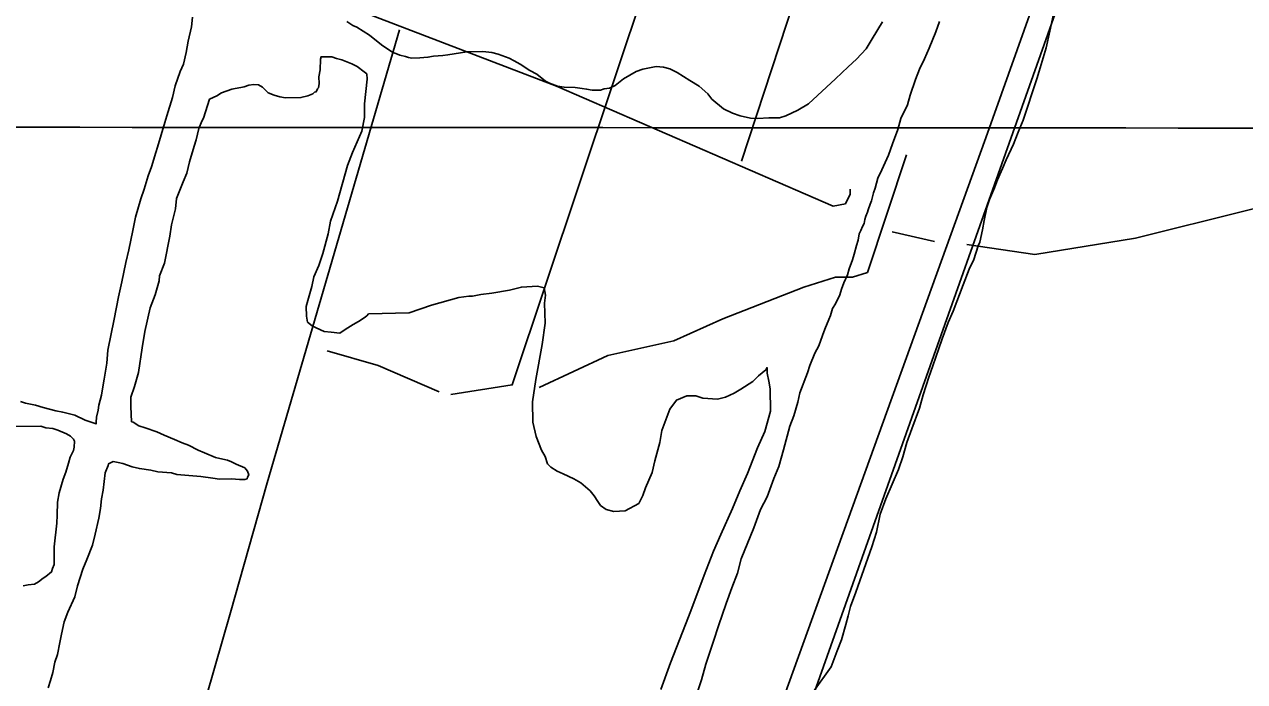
# Model space of a CAD drawing. Extents: x 3250478 to 3288318, y 788638 to 816472.
# Drawn here: x 3255782 to 3257691, y 799216 to 800245 of the extents above; entities that cross this region are included whole.
import ezdxf

# ---------------------------------------------------------------- set-up
doc = ezdxf.new("R2010")
doc.units = 0
for name, color, linetype in [('V-GRID-MAJR', 7, 'Continuous'), ('V-RAIL-TRAK', 7, 'Continuous'), ('V-ROAD-CNTR', 7, 'Continuous'), ('V-SITE-VEGE', 7, 'Continuous'), ('V-TOPO-SHOR', 7, 'Continuous')]:
    doc.layers.add(name, color=color, linetype=linetype)

msp = doc.modelspace()

# ---------------------------------------------------------------- linework, layer by layer
at = {"layer": 'V-GRID-MAJR'}
msp.add_spline([(3254640.8, 800084.8), (3259879.3, 800081.4), (3265117.8, 800078.7), (3270356.3, 800076.8), (3275594.8, 800075.6), (3280833.3, 800075.3), (3286071.8, 800075.6)], degree=3, dxfattribs=at)
at = {"layer": 'V-RAIL-TRAK'}
msp.add_lwpolyline([(3258877.1, 804076.2), (3258390.7, 803069.9), (3256876.8, 798801.8), (3256743.9, 798385.1), (3256718.9, 798209.8), (3256727.3, 797993.3), (3256836.1, 797626.6)], dxfattribs=at)
at = {"layer": 'V-ROAD-CNTR'}
msp.add_lwpolyline([(3258184.6, 802587.5), (3258099.8, 802347.6), (3257698.3, 801224.3), (3257286.6, 800067.4), (3256770.2, 798637.5), (3256715.6, 798483.9)], dxfattribs=at)
at = {"layer": 'V-SITE-VEGE'}
for points in [[(3257016.7, 799200.8), (3257044.3, 799239.5), (3257047.8, 799247.6), (3257053.8, 799264.6), (3257060.8, 799281.7), (3257067.6, 799305.9), (3257071.1, 799319.4), (3257074.5, 799333.7), (3257083.2, 799356.2), (3257089.2, 799374.1), (3257108.3, 799427.1), (3257115.2, 799450.5), (3257121.1, 799478.2), (3257129.8, 799502.5), (3257149.8, 799548.3), (3257156.7, 799568.1), (3257162.7, 799590.5), (3257170.5, 799612.1), (3257182.7, 799644.4), (3257188.7, 799665.1), (3257197.3, 799692.9), (3257203.4, 799710.8), (3257212.9, 799737.8), (3257218.1, 799753), (3257227.6, 799778.2), (3257235.5, 799796.2), (3257251.1, 799837.5), (3257260.7, 799861.7), (3257267.6, 799877), (3257274.6, 799898.6), (3257277.2, 799904), (3257281.4, 799923.7), (3257283.9, 799938), (3257288.2, 799958.7), (3257292.5, 799971.2), (3257300.3, 799989.2), (3257304.7, 800001.8), (3257312.5, 800019.7), (3257318.6, 800033.2), (3257330, 800057.5), (3257336.9, 800076.4), (3257344.7, 800095.2), (3257366.3, 800159.9), (3257369.8, 800171.6), (3257381, 800208.4), (3257386.9, 800234.4), (3257395.4, 800275.6)], [(3255934.6, 799842), (3255940.5, 799872.4), (3255945.6, 799892.2), (3255951.5, 799922.6), (3255955.8, 799943.3), (3255964.4, 799972), (3255969.6, 799987.2), (3255975.6, 800007.9), (3255980.8, 800022.3), (3255987.7, 800044.7), (3255990.3, 800052.8), (3256001.5, 800091.4), (3256004.9, 800102.1), (3256013.5, 800130.8), (3256017.8, 800148.8), (3256025.6, 800171.2), (3256030.8, 800182.9), (3256035.1, 800200.9), (3256038.4, 800218.8), (3256043.6, 800241.2), (3256045.2, 800256.4)], [(3256286.7, 800249.4), (3256295.7, 800243.2), (3256302, 800240.6), (3256321.8, 800228.3), (3256340.8, 800213.3), (3256358.8, 800201), (3256363.3, 800199.3), (3256369.6, 800196.7), (3256378.6, 800195), (3256383.1, 800193.2), (3256388.4, 800192.4), (3256401, 800192.6), (3256413.5, 800193.6), (3256422.4, 800195.5), (3256436.7, 800196.6), (3256444.7, 800197.5), (3256474.2, 800202.3), (3256499.2, 800202.6), (3256513.5, 800201), (3256523.4, 800198.4), (3256540.5, 800192.4), (3256548.6, 800188), (3256557.6, 800182.7), (3256572.9, 800173.1), (3256583.7, 800166.9), (3256597.2, 800156.4), (3256603.5, 800152.9), (3256616.1, 800148.5), (3256626.9, 800146.9), (3256643.9, 800146.2), (3256654.6, 800144.5), (3256661.8, 800143.7), (3256670.7, 800142), (3256683.3, 800142.2), (3256689.5, 800144), (3256697.5, 800145), (3256706.4, 800149.6), (3256719.7, 800159.6), (3256739.3, 800171.4), (3256750, 800175.1), (3256770.5, 800178.9), (3256782.1, 800178.2), (3256792, 800175.6), (3256803.7, 800169.5), (3256823.5, 800157.2), (3256837.9, 800148.4), (3256851.5, 800136.1)], [(3256851.5, 800136.1), (3256857.8, 800128.1), (3256875.9, 800113.1), (3256890.3, 800106.1), (3256901.9, 800101.8), (3256918.1, 800098.4), (3256929.7, 800097.6), (3256946.7, 800098.7), (3256963.7, 800098.9), (3256973.5, 800101.7), (3256992.2, 800110.8), (3257009, 800120.9), (3257051.5, 800159.8), (3257071, 800178.8), (3257084.3, 800190.6), (3257099.3, 800206.9), (3257108.9, 800222.2), (3257124.7, 800249.2)], [(3257214.2, 800249.4), (3257208.1, 800233.2), (3257197.6, 800208), (3257190.7, 800191), (3257182.8, 800174.8), (3257176.7, 800158.6), (3257168.1, 800134.3), (3257163.8, 800119.1), (3257153.3, 800097.5), (3257149, 800080.5), (3257140.4, 800058), (3257134.3, 800040.1), (3257123.8, 800017.6), (3257117.7, 800004.1), (3257113.4, 799988.8), (3257110.8, 799981.6), (3257107.4, 799969.1), (3257105.7, 799963.7), (3257102.2, 799954.7), (3257101.3, 799951.1), (3257098.7, 799944.8), (3257097, 799939.5), (3257096.2, 799933.2), (3257093.5, 799928.7), (3257090.9, 799922.4), (3257088.3, 799917), (3257086.6, 799907.1), (3257084.1, 799899.1), (3257080.6, 799885.6), (3257078.1, 799876.6), (3257072.9, 799862.3), (3257070.3, 799853.3), (3257064.2, 799840.7), (3257060.7, 799830.8), (3257058.1, 799821.8), (3257051.1, 799807.5), (3257046.7, 799800.2), (3257043.3, 799789.5), (3257040.7, 799783.2), (3257034.6, 799767.9), (3257031.1, 799758), (3257025.1, 799741.9), (3257018.9, 799730.2), (3257011.1, 799711.3), (3257007.7, 799699.6), (3256995.5, 799668.2), (3256992.1, 799653.8), (3256986.1, 799632.3), (3256980, 799616.1), (3256969.7, 799579.3), (3256962.8, 799553.3), (3256955, 799534.5), (3256944.6, 799505.7), (3256934.1, 799485.9)], [(3256913.8, 799542), (3256929.4, 799582.5), (3256940.7, 799607.6), (3256949.3, 799639.9), (3256948.9, 799674.8), (3256947, 799686.4), (3256944.2, 799698.9), (3256944.1, 799707.8), (3256942.3, 799704.2), (3256930.8, 799695.2), (3256922, 799686.1), (3256903.3, 799674.3), (3256892.7, 799667.9), (3256879.3, 799661.5), (3256866.8, 799658.7), (3256843.6, 799660.2), (3256832.8, 799663.6), (3256818.5, 799663.5), (3256802.4, 799657), (3256791.9, 799642.6), (3256779.7, 799609.4), (3256776.4, 799590.5), (3256768.7, 799561.8), (3256764.4, 799543.9), (3256754, 799519.6), (3256749.6, 799507.9), (3256743.5, 799495.3), (3256722.2, 799483.5), (3256704.3, 799482.4), (3256692.6, 799485.8), (3256683.6, 799492), (3256679.1, 799498.2), (3256673.6, 799507.1), (3256667.2, 799515), (3256652.8, 799527.4), (3256642, 799533.5), (3256624.9, 799541.4), (3256615.9, 799545.7), (3256606, 799551.9), (3256600.6, 799557.2), (3256596.9, 799568.8), (3256591.4, 799578.6), (3256583.1, 799599.9), (3256577.5, 799622.2), (3256577.1, 799654.4), (3256582.1, 799689.3), (3256592.2, 799744), (3256597.1, 799777.2), (3256595.9, 799808.5), (3256597.5, 799821), (3256595.6, 799832.6), (3256584.9, 799835.2), (3256559.8, 799834), (3256541.1, 799829.3), (3256513.4, 799824.5), (3256496.5, 799822.5), (3256483.1, 799819.7), (3256477.7, 799819.6), (3256461.6, 799817.6), (3256418.8, 799805.5), (3256384.1, 799793.5), (3256320.6, 799791.9), (3256318, 799789.1), (3256313.5, 799785.5), (3256304.7, 799780), (3256296.7, 799775.5), (3256284.2, 799767.3), (3256275.4, 799761.8), (3256261.9, 799763.5), (3256251.2, 799764.2), (3256238.6, 799770.3), (3256232.3, 799773), (3256225.1, 799779.1), (3256223.2, 799788.1), (3256223, 799803.3), (3256225.6, 799813.1), (3256231.6, 799834.7), (3256235, 799849.9), (3256242.8, 799867.9), (3256248.9, 799886.7), (3256257.5, 799917.2), (3256260.8, 799936.9), (3256272.1, 799968.4), (3256287.5, 800024), (3256295.3, 800044.7), (3256310.2, 800077.9), (3256314.4, 800099.4), (3256314.1, 800120.9), (3256318.2, 800159.4), (3256318.1, 800167.5), (3256313.6, 800171), (3256302.7, 800178.9), (3256294.6, 800183.3), (3256278.5, 800189.4), (3256270.4, 800191.9), (3256263.2, 800194.5), (3256246.2, 800194.3), (3256245.4, 800190.8), (3256244.7, 800173.8), (3256243, 800163), (3256243.1, 800152.3)], [(3256243.1, 800152.3), (3256242.3, 800146), (3256240.5, 800144.2), (3256238.8, 800139.7), (3256236.1, 800138.8), (3256233.5, 800136.1), (3256225.5, 800133.3), (3256214.8, 800130.5), (3256190.6, 800130.2), (3256181.6, 800131.9), (3256172.7, 800134.5), (3256163.7, 800137.9), (3256154.6, 800146.8), (3256148.3, 800150.3), (3256141.2, 800151.1), (3256133.1, 800150.1), (3256126, 800147.4), (3256120.7, 800146.4), (3256111.7, 800144.5), (3256106.4, 800143.5), (3256090.4, 800138), (3256083.3, 800133.4), (3256071.7, 800127.9), (3256062.2, 800098.3), (3256059.6, 800093.8), (3256055.2, 800082.1), (3256051, 800064.2), (3256047.5, 800054.3), (3256040.6, 800030.1), (3256036.4, 800012.2), (3256030.3, 799998.7), (3256019.8, 799972.6), (3256018.2, 799956.5), (3256012.3, 799931.4), (3256009.8, 799913.5), (3256001.3, 799871.3), (3255993.5, 799851.6), (3255992.7, 799843.5), (3255986.7, 799822), (3255978.9, 799801.3), (3255970.4, 799764.6), (3255966.2, 799738.6), (3255960.4, 799700.1), (3255954.4, 799678.5), (3255948.3, 799661.5), (3255948.5, 799647.1), (3255949.6, 799623), (3255952.3, 799622.2), (3255961.3, 799616.9), (3255971.2, 799613.4), (3255989.2, 799607.4), (3256000.9, 799602.1), (3256017, 799595.2), (3256028.7, 799589.9), (3256038.6, 799586.5), (3256053.9, 799578.6), (3256063.8, 799574.2), (3256080.9, 799567.3), (3256088, 799565.6), (3256099.7, 799563), (3256106, 799560.4), (3256113.2, 799556.9), (3256126.7, 799550.8), (3256131.2, 799545.5), (3256133, 799540.2), (3256131.3, 799536.6), (3256130.4, 799533.9), (3256126.9, 799532.9), (3256118.8, 799532.8), (3256106.3, 799533.6), (3256087.5, 799533.4), (3256076.8, 799535), (3256057.9, 799537.5), (3256045.4, 799538.3), (3256020.3, 799540.7), (3256012.3, 799543.2), (3255990.8, 799544.8), (3255980, 799547.3), (3255962.1, 799549.8), (3255950.5, 799552.4), (3255936.1, 799557.6), (3255928.9, 799559.3), (3255920.8, 799561), (3255913.7, 799557.3), (3255912.9, 799554.6), (3255908.5, 799542.9), (3255905.3, 799516.1), (3255902.7, 799502.6), (3255901.1, 799487.4), (3255898.6, 799472.2), (3255892.6, 799447.1), (3255888.4, 799430), (3255879.7, 799407.6), (3255873.6, 799392.3), (3255865, 799366.3), (3255860.7, 799349.2), (3255850.2, 799324.9), (3255844.1, 799309.7), (3255839.9, 799290.8), (3255837.4, 799277.4), (3255834, 799258.6)], [(3255775.8, 799655), (3255783.8, 799652.4), (3255799.1, 799649), (3255811.6, 799645.6), (3255831.4, 799640.4), (3255842.1, 799637.9), (3255861, 799633.6), (3255877.2, 799625.8), (3255894.2, 799619.7), (3255894.2, 799622.4), (3255895, 799630.4), (3255897.6, 799641.2), (3255898.4, 799649.3), (3255902.6, 799664.5), (3255903.5, 799671.7), (3255906.8, 799689.6), (3255911, 799714.7), (3255912.6, 799735.3), (3255922.7, 799783.7), (3255929.5, 799818.6), (3255934.6, 799842)], [(3255780, 799366.2), (3255788, 799368), (3255797.8, 799369.1), (3255804.1, 799372.7), (3255811.2, 799378.2), (3255815.6, 799380.9), (3255824.5, 799388.1), (3255826.2, 799393.5), (3255828.8, 799399.8), (3255828.5, 799427.5), (3255832.5, 799464.3), (3255833.3, 799476.8), (3255833.9, 799497.4), (3255836.4, 799511.7), (3255842.5, 799533.2), (3255846.8, 799544), (3255851.1, 799558.4), (3255853.7, 799567.4), (3255858.9, 799578.1), (3255859.8, 799583.5), (3255860.6, 799592.5), (3255858.7, 799596), (3255854.2, 799600.4), (3255847.9, 799604), (3255834.4, 799610.1), (3255826.3, 799612.6), (3255815.6, 799613.4), (3255807.5, 799616), (3255759.2, 799615.4)], [(3256778.2, 799204.2), (3256792.9, 799245.5), (3256802.4, 799269.8), (3256816.3, 799305.7), (3256825, 799327.3), (3256845.9, 799382.9), (3256860.6, 799420.7), (3256872, 799446.8), (3256890.3, 799487.2), (3256901.6, 799515.1), (3256913.8, 799542)], [(3256934.1, 799485.9), (3256923.7, 799457.2), (3256903.7, 799408.7), (3256897.7, 799386.2), (3256889, 799362.9), (3256880.4, 799338.6), (3256868.2, 799303.6), (3256860.5, 799279.4), (3256848.4, 799243.5), (3256841.5, 799219.2), (3256829.4, 799182.4)], [(3255834, 799258.6), (3255829.7, 799246.9), (3255826.3, 799230.8), (3255822.8, 799218.2), (3255819.4, 799206.5)]]:
    msp.add_lwpolyline(points, dxfattribs=at)
at = {"layer": 'V-TOPO-SHOR'}
msp.add_line((3257140, 799920.6), (3257206, 799905.3), dxfattribs=at)
for points in [[(3257256.7, 799900.3), (3257363.2, 799885), (3257520.5, 799910.3), (3258048.2, 800042.1), (3258276.5, 800097.8), (3258469.3, 800153.6), (3258672.3, 800214.4), (3258789, 800249.9), (3258905.7, 800285.4), (3258991.9, 800331), (3259154.3, 800427.3), (3259255.8, 800478), (3259362.3, 800518.6), (3259458.7, 800554.1), (3259539.9, 800559.1), (3259590.7, 800564.2), (3259575.5, 800635.2), (3259600.8, 800696.1), (3259727.7, 800756.9), (3259783.5, 800782.3), (3260113.3, 800939.5)], [(3256449.5, 799665.5), (3256545.4, 799680.8), (3256756.3, 800313.1), (3256787, 800397.4), (3256794.7, 800443.4), (3256810, 800485.5), (3256829.2, 800531.5), (3256844.6, 800596.7), (3256848.4, 800638.8), (3256856.1, 800677.1), (3256856.1, 800730.8), (3256852.3, 800799.8), (3256852.3, 800799.8)], [(3256953.3, 800467.8), (3256999.8, 800467.8), (3257033.4, 800524.6), (3257069.6, 800534.9), (3256904.1, 800031.2)], [(3255947.7, 800401.5), (3256055, 800363.1), (3256614.5, 800148.3), (3257047.5, 799960.4), (3257066.7, 799964.2), (3257074.3, 799979.5), (3257074.3, 799987.2)], [(3256369.2, 800236.5), (3256162, 799527.6), (3256104.5, 799324.5), (3255828.3, 798362.6)], [(3256587.5, 799676.9), (3256694.8, 799726.7), (3256798.3, 799749.7), (3256875, 799784.1), (3257001.5, 799833.9), (3257051.3, 799849.2), (3257078.1, 799849.2), (3257101.1, 799856.9), (3257162.5, 800040.8)], [(3256431.2, 799669.7), (3256335.6, 799711), (3256255.6, 799734.3)]]:
    msp.add_lwpolyline(points, dxfattribs=at)

doc.saveas('drawing.dxf')
